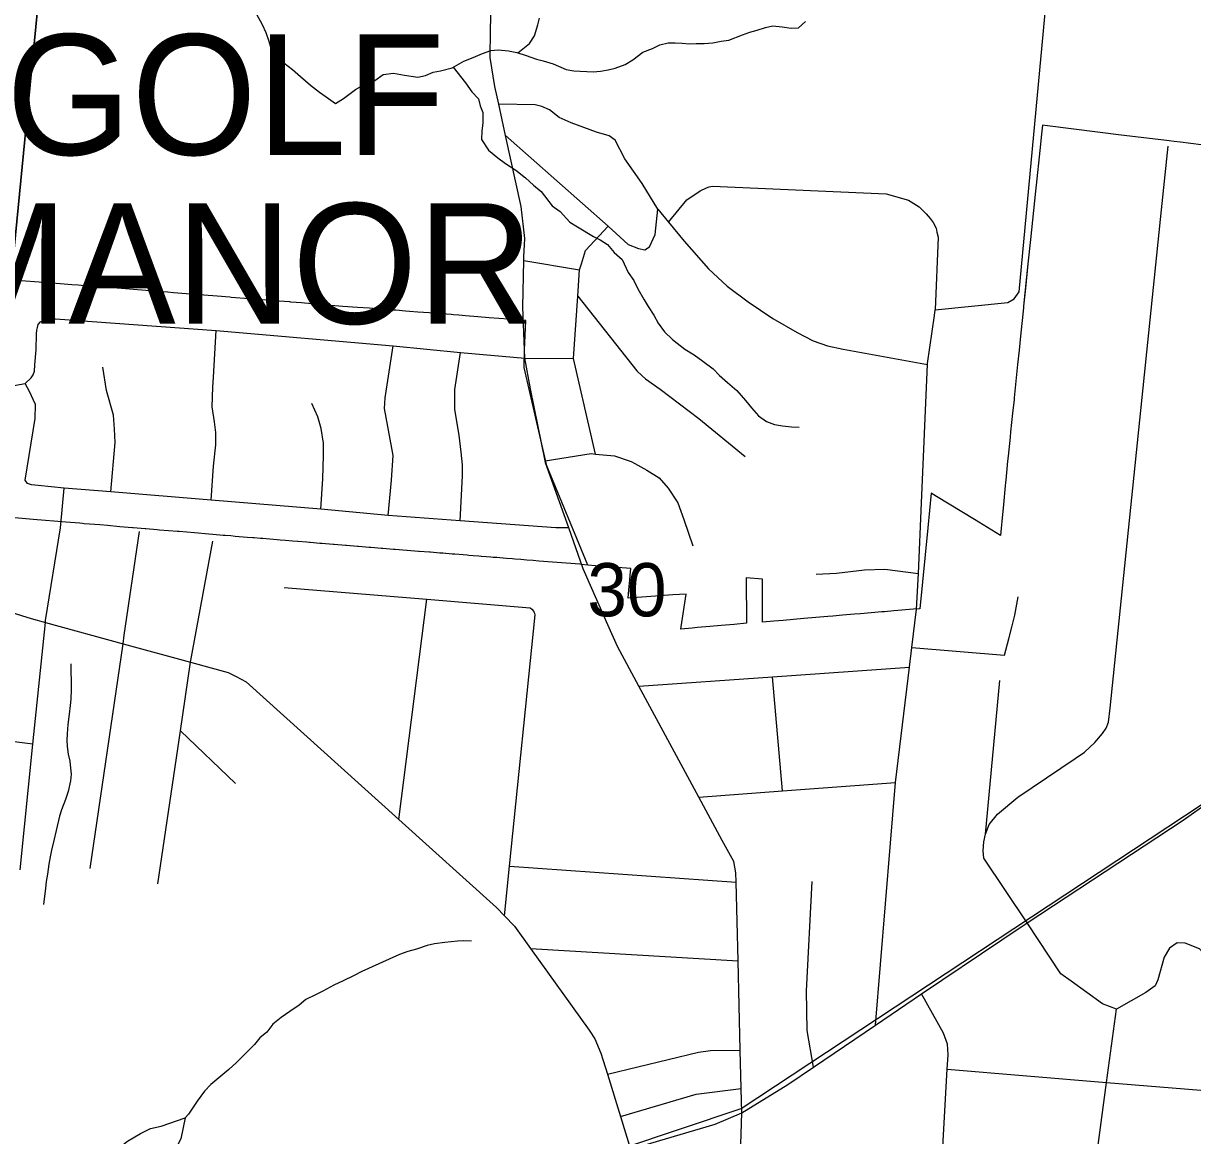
# Model space of a CAD drawing. Extents: x 0 to 34, y -3.9 to 26.2.
# Drawn here: x 3.859 to 4.778, y 16.268 to 17.142 of the extents above; entities that cross this region are included whole.
import ezdxf

# ---------------------------------------------------------------- set-up
doc = ezdxf.new("R2010")
doc.units = 0
for name, color, linetype in [('GM_X_City_Street', 7, 'Continuous'), ('GM_X_Corporation', 7, 'Continuous'), ('GM_X_Corporation_Text', 7, 'Continuous'), ('GM_X_County_Road', 7, 'Continuous'), ('GM_X_Interchange_Ramps', 7, 'Continuous'), ('GM_X_Minor_River', 7, 'Continuous'), ('GM_X_Rail_Line', 7, 'Continuous'), ('GM_X_Section', 7, 'Continuous'), ('GM_X_Section_Text', 7, 'Continuous'), ('GM_X_State_Route', 7, 'Continuous'), ('GM_X_Township_Road', 7, 'Continuous'), ('GM_X_US_Route', 7, 'Continuous')]:
    doc.layers.add(name, color=color, linetype=linetype)

msp = doc.modelspace()

# ---------------------------------------------------------------- linework, layer by layer
at = {"layer": 'GM_X_City_Street'}
for p, q in [((4.23798, 17.05426), (4.31868, 16.98298)), ((4.25242, 16.9559), (4.29619, 16.94865)), ((4.25315, 16.87913), (4.29138, 16.87894)), ((4.15427, 16.51662), (4.17618, 16.68978)), ((4.55727, 16.65184), (4.62997, 16.64586)), ((4.45564, 16.53915), (4.44768, 16.62887)), ((4.6151, 16.50535), (4.62644, 16.62583)), ((3.98255, 16.58643), (4.02575, 16.54511)), ((3.86664, 16.57592), (3.83914, 16.57931)), ((4.24109, 16.48), (4.41921, 16.46743)), ((4.25753, 16.41547), (4.42069, 16.40569))]:
    msp.add_line(p, q, dxfattribs=at)
for points in [[(4.56095, 16.68194), (4.56242, 16.70999), (4.56486, 16.76558), (4.56962, 16.87415), (4.56965, 16.87491), (4.57502, 16.91276), (4.57566, 16.91726), (4.63269, 16.92295), (4.6377, 16.92585), (4.64163, 16.93144), (4.66252, 17.15597), (4.664, 17.15907), (4.66703, 17.16271), (4.67158, 17.16589), (4.69163, 17.18695)], [(4.30878, 16.80387), (4.29138, 16.87894), (4.29476, 16.92788), (4.29619, 16.94865), (4.29759, 16.95329), (4.30074, 16.96372), (4.31868, 16.98298), (4.33424, 16.96851), (4.3425, 16.96526), (4.34741, 16.96437), (4.35126, 16.96654), (4.35568, 16.97629), (4.3577, 16.99636), (4.34533, 17.01643), (4.33178, 17.03576), (4.32419, 17.0504), (4.31935, 17.05394), (4.30957, 17.05686), (4.28965, 17.06422), (4.28027, 17.06827), (4.27246, 17.07418), (4.26646, 17.07699), (4.26118, 17.07827), (4.23265, 17.07863)], [(4.69161, 16.16991), (4.70143, 16.24344), (4.71034, 16.31015), (4.71804, 16.36781), (4.70713, 16.3719), (4.68251, 16.38964), (4.6743, 16.39555), (4.64778, 16.43543), (4.61389, 16.48639), (4.61328, 16.49223), (4.61383, 16.49931), (4.6151, 16.50535), (4.61796, 16.51287), (4.62461, 16.52105), (4.64051, 16.53431), (4.68553, 16.5647), (4.69303, 16.56976), (4.70118, 16.57714), (4.70705, 16.58421), (4.70984, 16.58842), (4.71183, 16.59319), (4.71324, 16.60417), (4.75352, 16.99562), (4.75869, 17.04581)], [(4.36606, 16.98612), (4.3804, 17.00363), (4.39106, 17.01064), (4.39587, 17.01295), (4.39807, 17.01394), (4.40073, 17.01432), (4.53702, 17.00826), (4.55471, 17.00323), (4.56293, 16.99807), (4.56843, 16.99249), (4.57158, 16.98903), (4.57398, 16.98573), (4.57639, 16.98123), (4.57699, 16.97823), (4.57787, 16.97414), (4.57566, 16.91726)], [(4.3577, 16.99636), (4.36606, 16.98612), (4.3783, 16.97113), (4.39747, 16.94936), (4.41229, 16.93568), (4.42867, 16.92348), (4.44806, 16.91043), (4.46711, 16.89929), (4.47985, 16.89287), (4.49112, 16.88878), (4.50319, 16.88618), (4.56962, 16.87415)], [(4.29476, 16.92788), (4.34119, 16.86926), (4.34536, 16.86535), (4.34787, 16.863), (4.35941, 16.85473), (4.38993, 16.83189), (4.42634, 16.80207)], [(4.26923, 16.79845), (4.30541, 16.80417), (4.30878, 16.80387), (4.32357, 16.80254), (4.33673, 16.79802), (4.33958, 16.79646), (4.34907, 16.79124), (4.35878, 16.78528), (4.36578, 16.77712), (4.37345, 16.76553), (4.37805, 16.7525), (4.38511, 16.73181)], [(3.85651, 16.4771), (3.86664, 16.57592), (3.87645, 16.67155), (3.87661, 16.67307), (3.88825, 16.74589)], [(3.9116, 16.4783), (3.93747, 16.65486), (3.93846, 16.66166), (3.95041, 16.74314)], [(3.96484, 16.46627), (3.98255, 16.58643), (3.9905, 16.64036), (4.00793, 16.73555)], [(4.48201, 16.70948), (4.49795, 16.7102), (4.52002, 16.71302), (4.53596, 16.71335), (4.56242, 16.70999)], [(4.06399, 16.69914), (4.17618, 16.68978), (4.25725, 16.68303), (4.25875, 16.68208), (4.26022, 16.68029)], [(4.62997, 16.64586), (4.63354, 16.65875), (4.63605, 16.66894), (4.63807, 16.67728), (4.64074, 16.69162)], [(4.2371, 16.44111), (4.24109, 16.48), (4.26137, 16.67742), (4.26109, 16.67863), (4.26022, 16.68029)], [(4.52864, 16.35516), (4.54431, 16.54581), (4.55539, 16.63648), (4.55727, 16.65184), (4.56095, 16.68194)], [(4.34283, 16.62145), (4.44768, 16.62887), (4.55539, 16.63648)], [(4.38983, 16.5342), (4.45564, 16.53915), (4.54431, 16.54581)], [(4.48, 16.32224), (4.47499, 16.35105), (4.47462, 16.3822), (4.47901, 16.46792)], [(4.77762, 16.16204), (4.78616, 16.2354), (4.79348, 16.29833), (4.79406, 16.30327), (4.80255, 16.37622), (4.80207, 16.38763), (4.79737, 16.39724), (4.79077, 16.40691), (4.78338, 16.41508), (4.7721, 16.41956), (4.76564, 16.41973), (4.75985, 16.4157), (4.7555, 16.4086), (4.75051, 16.39089), (4.74849, 16.386), (4.74114, 16.38088), (4.71804, 16.36781)], [(4.5772, 16.18038), (4.58141, 16.25483), (4.58513, 16.32046), (4.58577, 16.3318), (4.58522, 16.34016), (4.58202, 16.34898), (4.56487, 16.37968)], [(4.31809, 16.31657), (4.38951, 16.33393), (4.39904, 16.33519), (4.42239, 16.33546)], [(4.58513, 16.32046), (4.71034, 16.31015), (4.79406, 16.30327)], [(4.32836, 16.28343), (4.38775, 16.30086), (4.42311, 16.30528)]]:
    msp.add_lwpolyline(points, dxfattribs=at)
at = {"layer": 'GM_X_Corporation'}
msp.add_lwpolyline([(4.80078, 17.04482), (4.76843, 17.0488), (4.76344, 17.04941), (4.75955, 17.04992), (4.75521, 17.05045), (4.72188, 17.05452), (4.70317, 17.05683), (4.6639, 17.06166), (4.65984, 17.06216), (4.65911, 17.05508), (4.65778, 17.04233), (4.65494, 17.01509), (4.65444, 17.01029), (4.65048, 16.97233), (4.64851, 16.95337), (4.64651, 16.93428), (4.64503, 16.92004), (4.6449, 16.91877), (4.64273, 16.8966), (4.64154, 16.88541), (4.64042, 16.87434), (4.63779, 16.84815), (4.63764, 16.84672), (4.6364, 16.8361), (4.63489, 16.82127), (4.63447, 16.81715), (4.63294, 16.80218), (4.63253, 16.79817), (4.63101, 16.78322), (4.63084, 16.78152), (4.6306, 16.77895), (4.62923, 16.76436), (4.62802, 16.75086), (4.62754, 16.74558), (4.62704, 16.73993), (4.60662, 16.75239), (4.57675, 16.77063), (4.57258, 16.77322), (4.56986, 16.74595), (4.56344, 16.68232), (4.55861, 16.68191), (4.54317, 16.6806), (4.53574, 16.67997), (4.53363, 16.67979), (4.51696, 16.67838), (4.51215, 16.67798), (4.50272, 16.67717), (4.49525, 16.67654), (4.49136, 16.67622), (4.48819, 16.67594), (4.47238, 16.67462), (4.45604, 16.67321), (4.44896, 16.6726), (4.44005, 16.67183), (4.44, 16.68152), (4.43991, 16.69677), (4.43987, 16.70398), (4.43986, 16.7056), (4.42696, 16.70654), (4.42707, 16.69716), (4.42708, 16.69661), (4.42724, 16.68131), (4.42738, 16.67091), (4.41755, 16.67003), (4.40752, 16.66914), (4.39847, 16.66833), (4.38886, 16.6675), (4.38471, 16.66713), (4.37583, 16.66632), (4.3761, 16.66807), (4.37992, 16.69379), (4.36938, 16.69313), (4.35588, 16.69219), (4.33428, 16.69068), (4.33492, 16.69724), (4.3356, 16.70498), (4.33591, 16.70856), (4.33637, 16.7139), (4.30865, 16.71611), (4.30273, 16.71659), (4.27047, 16.79458), (4.25274, 16.87186), (4.25289, 16.88553), (4.25388, 16.90871), (4.24784, 16.9092), (4.22526, 16.91099), (4.21613, 16.91171), (4.20656, 16.91247), (4.20134, 16.91288), (4.19719, 16.91323), (4.19528, 16.91339), (4.188, 16.914), (4.18592, 16.91417), (4.18397, 16.91433), (4.17811, 16.91474), (4.17357, 16.9151), (4.16916, 16.91545), (4.16255, 16.91598), (4.15952, 16.91623), (4.15184, 16.91684), (4.15002, 16.91699), (4.14052, 16.91775), (4.1309, 16.91843), (4.12158, 16.91909), (4.11009, 16.9199), (4.09431, 16.92115), (4.08916, 16.9216), (4.07999, 16.92239), (4.0778, 16.92258), (4.06936, 16.92331), (4.06851, 16.92338), (4.06005, 16.92405), (4.05932, 16.92411), (4.05658, 16.92432), (4.05057, 16.92481), (4.04962, 16.92489), (4.0413, 16.92557), (4.04029, 16.92565), (4.03634, 16.92592), (4.02233, 16.92692), (4.02131, 16.927), (4.01132, 16.92781), (4.00097, 16.92865), (3.99834, 16.92886), (3.98708, 16.92978), (3.97716, 16.93057), (3.97277, 16.93096), (3.96808, 16.93126), (3.95875, 16.93201), (3.94887, 16.9328), (3.93619, 16.93382), (3.92567, 16.93467), (3.91672, 16.93538), (3.90743, 16.93606), (3.90694, 16.9361), (3.9022, 16.93649), (3.89728, 16.93689), (3.88803, 16.93765), (3.87859, 16.93833), (3.85019, 16.94056)], dxfattribs=at)
at = {"layer": 'GM_X_County_Road'}
for points in [[(4.28767, 16.74581), (4.26951, 16.79707), (4.26923, 16.79845), (4.25771, 16.85504), (4.25315, 16.87913), (4.25172, 16.91936), (4.25242, 16.9559), (4.25248, 16.95884), (4.25313, 16.97327), (4.25019, 16.99839), (4.23798, 17.05426), (4.23265, 17.07863), (4.2296, 17.09263), (4.22585, 17.1155), (4.22625, 17.13638), (4.22817, 17.22723)], [(4.30106, 16.70907), (4.29905, 16.71366), (4.28767, 16.74581)], [(4.42261, 16.25329), (4.42357, 16.28637), (4.42311, 16.30528), (4.42239, 16.33546), (4.42069, 16.40569), (4.41921, 16.46743), (4.41903, 16.47496), (4.4173, 16.48374), (4.40812, 16.50026), (4.38983, 16.5342), (4.34283, 16.62145), (4.32599, 16.65273), (4.31833, 16.66959), (4.30187, 16.70723), (4.30106, 16.70907)], [(3.81044, 16.68901), (3.82427, 16.68711), (3.82628, 16.68684), (3.86515, 16.67464), (3.87645, 16.67155), (3.93747, 16.65486), (3.9905, 16.64036), (4.01998, 16.6323), (4.02637, 16.62913), (4.03426, 16.62479), (4.15427, 16.51662), (4.23091, 16.44755), (4.2371, 16.44111), (4.24505, 16.43282), (4.25753, 16.41547), (4.30384, 16.3511), (4.30827, 16.34455), (4.31298, 16.33306), (4.31809, 16.31657), (4.32836, 16.28343), (4.3363, 16.25778)]]:
    msp.add_lwpolyline(points, dxfattribs=at)
at = {"layer": 'GM_X_Interchange_Ramps'}
msp.add_lwpolyline([(4.80078, 17.04482), (4.76843, 17.0488), (4.76344, 17.04941), (4.75955, 17.04992), (4.75521, 17.05045), (4.72188, 17.05452), (4.70317, 17.05683), (4.6639, 17.06166), (4.65984, 17.06216), (4.65911, 17.05508), (4.65778, 17.04233), (4.65494, 17.01509), (4.65444, 17.01029), (4.65048, 16.97233), (4.64851, 16.95337), (4.64503, 16.92004), (4.6449, 16.91877), (4.64273, 16.8966), (4.64154, 16.88541), (4.64042, 16.87434), (4.63779, 16.84815), (4.63764, 16.84672), (4.6364, 16.8361), (4.63489, 16.82127), (4.63447, 16.81715), (4.63294, 16.80218), (4.63253, 16.79817), (4.63101, 16.78322), (4.63084, 16.78152), (4.6306, 16.77895), (4.62923, 16.76436), (4.62802, 16.75086), (4.62754, 16.74558), (4.62704, 16.73993), (4.60662, 16.75239), (4.57675, 16.77063), (4.57258, 16.77322), (4.56986, 16.74595), (4.56344, 16.68232), (4.55861, 16.68191), (4.54317, 16.6806), (4.53574, 16.67997), (4.53363, 16.67979), (4.51696, 16.67838), (4.51215, 16.67798), (4.50272, 16.67717), (4.49525, 16.67654), (4.49136, 16.67622), (4.48819, 16.67594), (4.47238, 16.67462), (4.45604, 16.67321), (4.44896, 16.6726), (4.44005, 16.67183), (4.44, 16.68152), (4.43991, 16.69677), (4.43987, 16.70398), (4.43986, 16.7056), (4.42696, 16.70654), (4.42707, 16.69716), (4.42708, 16.69661), (4.42724, 16.68131), (4.42738, 16.67091), (4.41755, 16.67003), (4.40752, 16.66914), (4.39847, 16.66833), (4.38886, 16.6675), (4.38471, 16.66713), (4.37583, 16.66632), (4.3761, 16.66807), (4.37992, 16.69379), (4.36938, 16.69313), (4.35588, 16.69219), (4.33428, 16.69068), (4.33492, 16.69724), (4.3356, 16.70498), (4.33591, 16.70856), (4.33637, 16.7139), (4.30865, 16.71611), (4.30273, 16.71659), (4.29762, 16.717), (4.29633, 16.71726), (4.26425, 16.71982), (4.25971, 16.72021), (4.25477, 16.72058), (4.25005, 16.72096), (4.24523, 16.72134), (4.24343, 16.72149), (4.23879, 16.72186), (4.23615, 16.72207), (4.23596, 16.72209), (4.23118, 16.72247), (4.23021, 16.72255), (4.2284, 16.72269), (4.22656, 16.72284), (4.21924, 16.72343), (4.21875, 16.72347), (4.21698, 16.72361), (4.21245, 16.72397), (4.20921, 16.72423), (4.20773, 16.72435), (4.2047, 16.72459), (4.19813, 16.72512), (4.19599, 16.72529), (4.18861, 16.72588), (4.1872, 16.726), (4.18641, 16.72606), (4.17893, 16.72666), (4.17827, 16.72671), (4.17011, 16.72737), (4.16968, 16.7274), (4.16074, 16.72812), (4.16034, 16.72814), (4.15132, 16.72888), (4.14986, 16.729), (4.14163, 16.72969), (4.14049, 16.72977), (4.13223, 16.73047), (4.13096, 16.73055), (4.12247, 16.73125), (4.1216, 16.73132), (4.11302, 16.73202), (4.11229, 16.73208), (4.10348, 16.73279), (4.10268, 16.73286), (4.09361, 16.7336), (4.09348, 16.73361), (4.09222, 16.73371), (4.08457, 16.73435), (4.08387, 16.73439), (4.08193, 16.73456), (4.07487, 16.73513), (4.07457, 16.73516), (4.07054, 16.73548), (4.06505, 16.73593), (4.06104, 16.73626), (4.05849, 16.73647), (4.0556, 16.7367), (4.0498, 16.73718), (4.04728, 16.73739), (4.04546, 16.73754), (4.04037, 16.73796), (4.03942, 16.73804), (4.03508, 16.73841), (4.02565, 16.7392), (4.02216, 16.73949), (4.01761, 16.73987), (4.01719, 16.73991), (4.01621, 16.73999), (4.00794, 16.74068), (4.00489, 16.74094), (3.99356, 16.74189), (3.98151, 16.7429), (3.98035, 16.743), (3.9662, 16.74419), (3.96431, 16.74435), (3.95537, 16.7451), (3.95487, 16.74514), (3.95484, 16.74514), (3.94547, 16.74593), (3.94496, 16.74597), (3.93505, 16.7468), (3.92514, 16.74763), (3.91917, 16.74813), (3.91533, 16.74846), (3.90687, 16.74917), (3.90551, 16.74928), (3.90363, 16.74944), (3.89246, 16.75035), (3.8831, 16.75111), (3.87643, 16.75171), (3.86685, 16.75257), (3.83236, 16.75567)], dxfattribs=at)
at = {"layer": 'GM_X_Minor_River'}
for points in [[(4.04222, 17.14944), (4.04684, 17.14127), (4.04964, 17.13508), (4.05202, 17.12814), (4.05371, 17.12275), (4.05768, 17.11726), (4.0639, 17.1113), (4.07054, 17.10609), (4.07678, 17.10051), (4.08487, 17.09371), (4.09187, 17.0881), (4.09705, 17.08447), (4.10444, 17.07922), (4.11068, 17.08314), (4.12008, 17.09035), (4.12862, 17.09494), (4.13518, 17.09732), (4.14182, 17.10199), (4.14985, 17.10317), (4.15853, 17.10167), (4.16381, 17.1007), (4.16911, 17.1001), (4.17523, 17.10136), (4.18103, 17.10378), (4.18678, 17.10506), (4.19599, 17.10734), (4.20532, 17.11265), (4.21265, 17.11539), (4.21999, 17.1185), (4.22654, 17.12089), (4.23226, 17.12142), (4.24022, 17.12071), (4.247, 17.11928), (4.25414, 17.11709), (4.26238, 17.11408), (4.26765, 17.11273), (4.27554, 17.1105), (4.28562, 17.1059), (4.29166, 17.10489), (4.30683, 17.10426), (4.31255, 17.10478), (4.31867, 17.10567), (4.32404, 17.10696), (4.33214, 17.11005), (4.33798, 17.11361), (4.34582, 17.11974), (4.35353, 17.12246), (4.35934, 17.12526), (4.36586, 17.12689), (4.37119, 17.12705), (4.37688, 17.12681), (4.38218, 17.12621), (4.38788, 17.12635), (4.39397, 17.12648), (4.40083, 17.12696), (4.40734, 17.12821), (4.41345, 17.12909), (4.42425, 17.13321), (4.43003, 17.13525), (4.4358, 17.13691), (4.44234, 17.13892), (4.44809, 17.1402), (4.45528, 17.13952), (4.46246, 17.13846), (4.46817, 17.1386), (4.47369, 17.14369)], [(4.24759, 17.1191), (4.25678, 17.12648), (4.26082, 17.13239), (4.26344, 17.14102), (4.26478, 17.14629)], [(4.19684, 17.10782), (4.20655, 17.0955), (4.21159, 17.08845), (4.21669, 17.08292), (4.218, 17.07754), (4.22007, 17.07214), (4.22012, 17.06378), (4.2195, 17.05772), (4.21924, 17.05089), (4.22461, 17.04269), (4.23198, 17.03668), (4.23788, 17.03226), (4.24604, 17.02698), (4.25378, 17.02096), (4.26001, 17.015), (4.2659, 17.01019), (4.27457, 16.99881), (4.28086, 16.99437), (4.28851, 16.98607), (4.29445, 16.98241), (4.30707, 16.97466), (4.31229, 16.97217), (4.31822, 16.9685), (4.3233, 16.96221), (4.32954, 16.95663), (4.33446, 16.94654), (4.33878, 16.94028), (4.34194, 16.93369), (4.34692, 16.92513), (4.35013, 16.91967), (4.35443, 16.91303), (4.35798, 16.90681), (4.36303, 16.89976), (4.36925, 16.8938), (4.37883, 16.88618), (4.38626, 16.88169), (4.39291, 16.87685), (4.40103, 16.87082), (4.40615, 16.86566), (4.41239, 16.86009), (4.41974, 16.8537), (4.42665, 16.84581), (4.43138, 16.8403), (4.43683, 16.83399), (4.44311, 16.82955), (4.44947, 16.827), (4.45552, 16.826), (4.46271, 16.82532), (4.46878, 16.82506)], [(3.8964, 16.63906), (3.89654, 16.63297), (3.89662, 16.62537), (3.89675, 16.6189), (3.89645, 16.61131), (3.89588, 16.6064), (3.89523, 16.59958), (3.89414, 16.59127), (3.89348, 16.58408), (3.89329, 16.57914), (3.89347, 16.5742), (3.89437, 16.56808), (3.89568, 16.5627), (3.89622, 16.55698), (3.8968, 16.55239), (3.89621, 16.5471), (3.89436, 16.53882), (3.89221, 16.53245), (3.88923, 16.52421), (3.88752, 16.51934), (3.8848, 16.50805), (3.88297, 16.50015), (3.88115, 16.49262), (3.88018, 16.48734), (3.8792, 16.48168), (3.87813, 16.47375), (3.87715, 16.46809), (3.87654, 16.46241), (3.87547, 16.45448), (3.87492, 16.44994)], [(4.21124, 16.42116), (4.20517, 16.42141), (4.20022, 16.42124), (4.1903, 16.42013), (4.18227, 16.41894), (4.17652, 16.41766), (4.16805, 16.41497), (4.16114, 16.41298), (4.15458, 16.41059), (4.12518, 16.39737), (4.11858, 16.39384), (4.11045, 16.39), (4.10309, 16.38651), (4.09455, 16.38192), (4.08874, 16.37912), (4.08099, 16.37526), (4.07588, 16.37091), (4.06846, 16.3659), (4.06182, 16.36124), (4.05515, 16.35582), (4.05034, 16.34955), (4.04485, 16.34522), (4.04085, 16.34007), (4.03571, 16.33496), (4.02661, 16.32584), (4.0207, 16.32038), (4.01126, 16.31241), (4.00655, 16.30843), (4.0014, 16.30332), (3.99578, 16.29557), (3.99214, 16.29002), (3.98891, 16.28522), (3.98628, 16.2823)], [(3.98628, 16.2823), (3.98292, 16.26597), (3.97857, 16.2577), (3.9689, 16.24878), (3.96081, 16.24324), (3.95539, 16.23841), (3.94963, 16.23548), (3.94093, 16.23717), (3.93492, 16.24071), (3.93121, 16.24535), (3.93018, 16.25107), (3.93375, 16.25821), (3.94108, 16.26415), (3.95108, 16.27003), (3.95914, 16.27404), (3.96753, 16.27578)], [(3.96753, 16.27578), (3.98628, 16.2823)]]:
    msp.add_lwpolyline(points, dxfattribs=at)
at = {"layer": 'GM_X_Rail_Line'}
msp.add_lwpolyline([(3.70992, 15.89324), (3.91327, 16.03671), (4.03376, 16.11014), (4.13611, 16.17951), (4.19032, 16.20812), (4.27233, 16.24462), (4.32873, 16.25811), (4.42304, 16.28964), (4.79847, 16.53755), (5.15988, 16.72265), (5.54023, 16.89361), (5.7185, 16.97174)], dxfattribs=at)
at = {"layer": 'GM_X_Section'}
for points in [[(2.86031, 17.36388), (3.88035, 17.25787), (3.78177, 16.24865), (2.76326, 16.35538)], [(3.88035, 17.25787), (4.89278, 17.16792), (4.78471, 16.15816), (3.78177, 16.24865)]]:
    msp.add_lwpolyline(points, close=True, dxfattribs=at)
at = {"layer": 'GM_X_State_Route'}
for p, q in [((4.52864, 16.35516), (4.56487, 16.37968)), ((4.48, 16.32224), (4.52864, 16.35516))]:
    msp.add_line(p, q, dxfattribs=at)
for points in [[(4.64778, 16.43543), (4.77036, 16.51619), (4.79123, 16.53084), (4.79962, 16.53485)], [(4.56487, 16.37968), (4.62787, 16.42231), (4.64778, 16.43543)], [(4.42357, 16.28637), (4.45982, 16.30859), (4.48, 16.32224)], [(4.3363, 16.25778), (4.40285, 16.27743), (4.42357, 16.28637)]]:
    msp.add_lwpolyline(points, dxfattribs=at)
at = {"layer": 'GM_X_Township_Road'}
msp.add_line((3.88825, 16.74589), (3.89123, 16.77701), dxfattribs=at)
for points in [[(3.86048, 16.8592), (3.86516, 16.86374), (3.86687, 16.86623), (3.86795, 16.86895), (3.86805, 16.87392), (3.86908, 16.88571), (3.86952, 16.89823), (3.86969, 16.90121), (3.87019, 16.90339), (3.87088, 16.90557), (3.87262, 16.90769), (3.87633, 16.90946), (3.8776, 16.90987), (3.87955, 16.91023), (3.88444, 16.91011), (4.01076, 16.90103), (4.14983, 16.889), (4.2025, 16.8836), (4.25315, 16.87913)], [(4.00672, 16.76762), (4.00855, 16.79439), (4.01038, 16.81112), (4.01044, 16.82084), (4.0092, 16.8292), (4.00752, 16.84102), (4.00793, 16.85632), (4.00847, 16.86429), (4.01076, 16.90103)], [(4.14572, 16.75554), (4.14843, 16.78333), (4.14972, 16.80265), (4.14854, 16.80858), (4.14303, 16.83978), (4.14336, 16.84798), (4.14983, 16.889)], [(4.20235, 16.75145), (4.20429, 16.78668), (4.20429, 16.79531), (4.20321, 16.80524), (4.20158, 16.81873), (4.19824, 16.83891), (4.19824, 16.85445), (4.2025, 16.8836)], [(3.92781, 16.77421), (3.93118, 16.81306), (3.93062, 16.82333), (3.93007, 16.83436), (3.92437, 16.85385), (3.92168, 16.87213)], [(3.83844, 16.8567), (3.84755, 16.85686), (3.86048, 16.8592)], [(4.28767, 16.74581), (4.27765, 16.74601), (4.20235, 16.75145), (4.14572, 16.75554), (4.0929, 16.76061), (4.00672, 16.76762), (3.92781, 16.77421), (3.89123, 16.77701), (3.87077, 16.77916), (3.86554, 16.77972), (3.86247, 16.78063), (3.86068, 16.78344), (3.86832, 16.83182), (3.86874, 16.84282), (3.86695, 16.84681), (3.8642, 16.85259), (3.86048, 16.8592)], [(4.0929, 16.76061), (4.09452, 16.78435), (4.09495, 16.8027), (4.09495, 16.81252), (4.09301, 16.82386), (4.09047, 16.83319), (4.08572, 16.84361)]]:
    msp.add_lwpolyline(points, dxfattribs=at)
at = {"layer": 'GM_X_US_Route'}
for p, q in [((4.52864, 16.35516), (4.56487, 16.37968)), ((4.48, 16.32224), (4.52864, 16.35516))]:
    msp.add_line(p, q, dxfattribs=at)
for points in [[(4.64778, 16.43543), (4.77036, 16.51619), (4.79123, 16.53084), (4.79962, 16.53485)], [(4.56487, 16.37968), (4.62787, 16.42231), (4.64778, 16.43543)], [(4.42357, 16.28637), (4.45982, 16.30859), (4.48, 16.32224)], [(4.3363, 16.25778), (4.40285, 16.27743), (4.42357, 16.28637)]]:
    msp.add_lwpolyline(points, dxfattribs=at)

# ---------------------------------------------------------------- texts
at = {"layer": 'GM_X_Corporation_Text'}
for s, p in [('GOLF', (3.84556, 17.03893)), ('MANOR', (3.7889, 16.90625))]:
    msp.add_text(s, height=0.094697, rotation=0.00001, dxfattribs=at).set_placement(p)
at = {"layer": 'GM_X_Section_Text'}
msp.add_text('30', height=0.041856, rotation=0.00001, dxfattribs=at).set_placement((4.30227, 16.67633))

doc.saveas('drawing.dxf')
